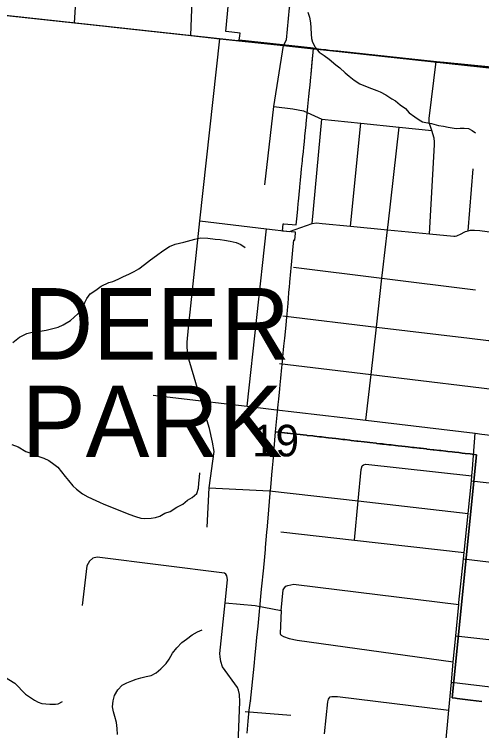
# Model space of a CAD drawing. Extents: x 0 to 34, y 0 to 22.
# Drawn here: x 3.0372 to 3.3464, y 20.0714 to 20.546 of the extents above; entities that cross this region are included whole.
import ezdxf

# ---------------------------------------------------------------- set-up
doc = ezdxf.new("R2010")
doc.units = 0
for name, color, linetype in [('GM_X_City_Street', 7, 'Continuous'), ('GM_X_Corporation', 7, 'Continuous'), ('GM_X_Corporation_Text', 7, 'Continuous'), ('GM_X_County_Road', 7, 'Continuous'), ('GM_X_Minor_River', 7, 'Continuous'), ('GM_X_Section', 7, 'Continuous'), ('GM_X_Section_Text', 7, 'Continuous'), ('GM_X_State_Shield', 7, 'Continuous'), ('GM_X_Township_Road', 7, 'Continuous')]:
    doc.layers.add(name, color=color, linetype=linetype)

msp = doc.modelspace()

# ---------------------------------------------------------------- linework, layer by layer
at = {"layer": 'GM_X_City_Street'}
for p, q in [((3.23425, 20.40753), (3.24074, 20.4765)), ((3.2596, 20.40559), (3.26649, 20.47385)), ((3.3375, 20.40264), (3.34079, 20.44364)), ((3.19116, 20.28639), (3.20396, 20.40397)), ((3.34045, 20.2449), (3.34225, 20.26847)), ((3.16605, 20.23232), (3.20601, 20.23029)), ((3.17658, 20.15616), (3.19649, 20.15443)), ((3.19649, 20.15443), (3.21377, 20.15106)), ((3.32641, 20.10349), (3.382, 20.09707)), ((3.18997, 20.08407), (3.22011, 20.08165))]:
    msp.add_line(p, q, dxfattribs=at)
for points in [[(3.077, 20.54039), (3.08523, 20.66858), (3.08569, 20.67278), (3.09089, 20.72072), (3.09099, 20.72313), (3.09112, 20.72779), (3.09044, 20.73151), (3.08859, 20.73682), (3.08743, 20.73937), (3.05516, 20.78731), (3.0381, 20.81264), (3.03764, 20.81431), (3.03763, 20.81607), (3.04571, 20.88002)], [(3.15395, 20.53201), (3.1561, 20.59005), (3.16447, 20.66486), (3.16537, 20.67292), (3.16593, 20.68012), (3.16645, 20.68561), (3.16565, 20.69133), (3.16289, 20.70203), (3.16283, 20.70678), (3.16277, 20.7121), (3.16881, 20.79224), (3.1697, 20.79772), (3.17622, 20.81539)], [(3.19127, 20.06981), (3.19199, 20.07773), (3.19222, 20.08023), (3.19264, 20.08493), (3.19347, 20.09115), (3.19354, 20.09102), (3.1959, 20.11405), (3.19663, 20.12162), (3.19705, 20.12597), (3.19773, 20.1331), (3.19846, 20.14062), (3.19893, 20.14551), (3.1994, 20.1504), (3.19941, 20.15053), (3.19984, 20.15495), (3.19987, 20.15529), (3.20035, 20.16024), (3.20082, 20.16512), (3.20218, 20.17924), (3.20222, 20.1797), (3.20241, 20.1817), (3.20328, 20.19156), (3.2034, 20.19283), (3.20428, 20.20284), (3.20461, 20.20659), (3.20463, 20.2068), (3.20559, 20.21772), (3.20657, 20.22878), (3.2069, 20.23258), (3.20785, 20.24367), (3.20798, 20.24515), (3.20802, 20.24562), (3.20839, 20.2499), (3.2088, 20.25466), (3.20896, 20.25648), (3.20904, 20.25738), (3.20913, 20.25847), (3.21008, 20.26949), (3.21141, 20.28267), (3.21141, 20.2827), (3.21165, 20.28524), (3.21185, 20.28738), (3.21185, 20.28743), (3.2122, 20.29108), (3.21285, 20.2978), (3.21312, 20.30061), (3.21355, 20.30493), (3.21426, 20.31205), (3.21442, 20.31369), (3.21443, 20.31374), (3.21484, 20.31841), (3.21484, 20.31847), (3.2149, 20.31899), (3.2156, 20.32616), (3.21611, 20.33143), (3.2163, 20.33336), (3.21696, 20.34019), (3.21742, 20.34529), (3.21762, 20.34736), (3.21787, 20.35), (3.21828, 20.35447), (3.21893, 20.36159), (3.21914, 20.36386), (3.21926, 20.36509), (3.21958, 20.36863), (3.22023, 20.37568), (3.22041, 20.37773), (3.22085, 20.38244), (3.22086, 20.38254), (3.22154, 20.38982), (3.22216, 20.39653), (3.22277, 20.39646), (3.22319, 20.40096), (3.22326, 20.40165), (3.21472, 20.40244), (3.21509, 20.40731), (3.21545, 20.40727), (3.22371, 20.40648), (3.22428, 20.41252), (3.22471, 20.41706), (3.22472, 20.41724), (3.22505, 20.42073), (3.22517, 20.42196), (3.22562, 20.42667), (3.22606, 20.43139), (3.2261, 20.43176), (3.22654, 20.4361), (3.22701, 20.44081), (3.22729, 20.44358), (3.22749, 20.44552), (3.22783, 20.44886), (3.22797, 20.45023), (3.22844, 20.45494), (3.22875, 20.45801), (3.22892, 20.45965), (3.2294, 20.46436), (3.2295, 20.46536), (3.22987, 20.46907), (3.23024, 20.47271), (3.23035, 20.47378), (3.23098, 20.48007), (3.231, 20.48029), (3.23148, 20.485), (3.23215, 20.49165), (3.23257, 20.49574), (3.23287, 20.49901), (3.23338, 20.50464), (3.2335, 20.5059), (3.23354, 20.50637), (3.23428, 20.51447), (3.23467, 20.51863), (3.23487, 20.52081), (3.23512, 20.52351), (3.18604, 20.52887), (3.18637, 20.53177), (3.18655, 20.53363), (3.17729, 20.53462), (3.17714, 20.53464), (3.17715, 20.53473), (3.17893, 20.55351)], [(3.16482, 20.20615), (3.16605, 20.23232), (3.16932, 20.25633), (3.16834, 20.26262), (3.1663, 20.2716), (3.16086, 20.28993), (3.15268, 20.31752), (3.15184, 20.32253), (3.15152, 20.32586), (3.15145, 20.32875), (3.15245, 20.3384), (3.1599, 20.40926), (3.17326, 20.52979)], [(3.20304, 20.4331), (3.20886, 20.48496), (3.21519, 20.52535)], [(3.31193, 20.40052), (3.31521, 20.45951), (3.31519, 20.46136), (3.31514, 20.46232), (3.31509, 20.46275), (3.31495, 20.46407), (3.31345, 20.46901), (3.3118, 20.47441), (3.31168, 20.47707), (3.31638, 20.51483)], [(3.20886, 20.48496), (3.22139, 20.48329), (3.22856, 20.48215)], [(3.22856, 20.48215), (3.24074, 20.4765), (3.26649, 20.47385), (3.29189, 20.47123), (3.31345, 20.46901)], [(3.26979, 20.27707), (3.27324, 20.30744), (3.2768, 20.33885), (3.28047, 20.3712), (3.28109, 20.37667), (3.28413, 20.40322), (3.2845, 20.40653), (3.29189, 20.47123)], [(3.1599, 20.40926), (3.20396, 20.40397), (3.21916, 20.40215)], [(3.21916, 20.40215), (3.23425, 20.40753), (3.2371, 20.40786), (3.24088, 20.4074), (3.2596, 20.40559), (3.28413, 20.40322), (3.31193, 20.40052), (3.32799, 20.39897), (3.32888, 20.39907), (3.32996, 20.39934), (3.3309, 20.39967), (3.332, 20.40022), (3.33583, 20.40223), (3.3375, 20.40264), (3.33907, 20.40292), (3.34176, 20.40298), (3.34514, 20.4028), (3.35978, 20.40088), (3.38474, 20.39762), (3.41278, 20.39395), (3.44014, 20.39037), (3.46912, 20.38658), (3.53501, 20.37758), (3.61236, 20.36702)], [(3.22193, 20.37849), (3.28047, 20.3712), (3.34234, 20.36349)], [(3.21485, 20.34622), (3.2768, 20.33885), (3.33849, 20.33151), (3.35106, 20.32986), (3.35171, 20.32977), (3.43371, 20.31898), (3.4345, 20.31887), (3.46224, 20.31533), (3.46673, 20.31475), (3.53222, 20.30638)], [(3.21272, 20.31477), (3.27324, 20.30744), (3.33908, 20.29946), (3.38781, 20.29356), (3.45931, 20.2849), (3.46543, 20.28408), (3.56134, 20.27126)], [(3.12894, 20.29367), (3.16086, 20.28993), (3.19116, 20.28639), (3.20891, 20.28431)], [(3.20891, 20.28431), (3.26979, 20.27707), (3.34225, 20.26847), (3.34646, 20.26797), (3.3843, 20.26347), (3.45642, 20.2549), (3.5397, 20.2421)], [(3.2623, 20.19763), (3.26471, 20.22363), (3.26664, 20.24453), (3.26743, 20.2468)], [(3.26743, 20.2468), (3.26832, 20.24764), (3.26973, 20.2479), (3.33997, 20.24021)], [(3.34225, 19.94214), (3.33466, 19.95941), (3.31719, 20.00137), (3.31834, 20.00367), (3.32081, 20.03458), (3.32185, 20.05486), (3.32241, 20.06086), (3.32467, 20.085), (3.32641, 20.10349), (3.32768, 20.117), (3.32929, 20.13418), (3.33125, 20.15509), (3.33137, 20.15632), (3.33434, 20.18537), (3.33477, 20.18953), (3.33742, 20.21537), (3.33964, 20.23697), (3.33997, 20.24021), (3.34045, 20.2449)], [(3.33964, 20.23697), (3.36691, 20.2338), (3.39666, 20.23033), (3.42457, 20.22708), (3.42515, 20.22699), (3.45327, 20.22238), (3.45746, 20.22178), (3.51862, 20.21287)], [(3.20601, 20.23029), (3.26471, 20.22363), (3.33742, 20.21537)], [(3.21343, 20.2031), (3.2623, 20.19763), (3.33477, 20.18953)], [(3.18353, 20.01798), (3.18633, 20.09056), (3.18608, 20.09531), (3.18557, 20.09836), (3.18487, 20.10009), (3.17498, 20.11364), (3.17393, 20.11727), (3.1733, 20.12024), (3.17312, 20.12261), (3.17658, 20.15616), (3.17815, 20.17144), (3.17812, 20.1728), (3.17782, 20.17407), (3.17702, 20.17506), (3.17618, 20.17567), (3.09207, 20.18647), (3.08921, 20.18578), (3.08688, 20.18376), (3.08509, 20.18058), (3.08215, 20.15428)], [(3.33434, 20.18537), (3.36202, 20.18201), (3.39068, 20.17854), (3.42017, 20.17497), (3.44797, 20.1716), (3.44993, 20.17137), (3.48561, 20.16705), (3.54684, 20.15851), (3.58031, 20.15385), (3.64863, 20.14432), (3.73579, 20.13218)], [(3.21377, 20.15106), (3.21512, 20.16471), (3.2159, 20.166), (3.21689, 20.16706), (3.21812, 20.16755), (3.2201, 20.16805), (3.22206, 20.16846), (3.22372, 20.16836), (3.33125, 20.15509)], [(3.21377, 20.15106), (3.21316, 20.13589), (3.21336, 20.13504), (3.21377, 20.13463), (3.21533, 20.13381), (3.21899, 20.13256), (3.22428, 20.13133), (3.32768, 20.117)], [(3.32929, 20.13418), (3.35721, 20.13107), (3.38483, 20.12799), (3.41535, 20.12459), (3.44269, 20.12154)], [(3.02747, 20.10879), (3.03741, 20.1029), (3.04463, 20.09569), (3.0504, 20.09155), (3.05284, 20.09032), (3.05528, 20.08952), (3.06076, 20.08899), (3.0645, 20.0889), (3.06627, 20.08922), (3.06896, 20.09086)], [(3.2425, 20.06931), (3.24454, 20.09054), (3.24505, 20.09235), (3.24544, 20.09306), (3.2461, 20.09374), (3.24721, 20.09409), (3.24859, 20.09416), (3.25104, 20.09403), (3.32467, 20.085)]]:
    msp.add_lwpolyline(points, dxfattribs=at)
at = {"layer": 'GM_X_Corporation'}
for points in [[(3.34655, 20.09076), (3.34283, 20.09123), (3.33904, 20.09171), (3.33023, 20.09283), (3.32907, 20.09298), (3.32699, 20.09318), (3.34292, 20.25424), (3.34022, 20.25458), (3.33877, 20.25475), (3.33549, 20.25512), (3.33344, 20.25536), (3.33126, 20.25561), (3.32877, 20.25589), (3.32703, 20.25609), (3.32415, 20.25642), (3.32279, 20.25658), (3.31942, 20.25696), (3.31856, 20.25706), (3.31475, 20.2575), (3.31433, 20.25755), (3.3101, 20.25803), (3.31003, 20.25804), (3.30586, 20.25852), (3.30538, 20.25857), (3.30177, 20.25899), (3.30066, 20.25911), (3.29772, 20.25947), (3.29587, 20.25966), (3.29356, 20.25993), (3.29119, 20.2602), (3.28932, 20.26038), (3.28648, 20.26071), (3.28509, 20.26087), (3.28182, 20.26124), (3.28085, 20.26135), (3.27709, 20.26178), (3.27662, 20.26184), (3.27239, 20.26233), (3.27235, 20.26233), (3.27056, 20.26254), (3.26865, 20.26276), (3.26442, 20.26324), (3.26389, 20.2633), (3.26018, 20.26376), (3.25925, 20.26384), (3.25595, 20.26422), (3.25452, 20.26438), (3.25171, 20.2647), (3.24984, 20.26492), (3.24748, 20.26521), (3.24513, 20.26546), (3.24325, 20.26568), (3.24041, 20.266), (3.24037, 20.26601), (3.23901, 20.2662), (3.23574, 20.26654), (3.23478, 20.26665), (3.23102, 20.26708), (3.23054, 20.26714), (3.22842, 20.26738), (3.22633, 20.26762), (3.22207, 20.26811), (3.22161, 20.26816), (3.21812, 20.26856), (3.21808, 20.26857), (3.21781, 20.2686), (3.2141, 20.26903), (3.21213, 20.26925), (3.21008, 20.26949), (3.21141, 20.28267), (3.21141, 20.2827), (3.21165, 20.28524), (3.21185, 20.28738), (3.21185, 20.28743), (3.2122, 20.29108), (3.21285, 20.2978), (3.21312, 20.30061), (3.21355, 20.30493), (3.21426, 20.31205), (3.21442, 20.31369), (3.21484, 20.31841), (3.2149, 20.31899), (3.2156, 20.32616), (3.21611, 20.33143), (3.2163, 20.33336), (3.21696, 20.34019), (3.21742, 20.34529), (3.21762, 20.34736), (3.21787, 20.35), (3.21828, 20.35447), (3.21893, 20.36159), (3.21914, 20.36386), (3.21926, 20.36509), (3.21958, 20.36863), (3.22023, 20.37568), (3.22041, 20.37773), (3.22085, 20.38244), (3.22086, 20.38254), (3.22154, 20.38982), (3.22216, 20.39653), (3.22277, 20.39646), (3.22319, 20.40096), (3.22326, 20.40165), (3.21472, 20.40244), (3.21509, 20.40731), (3.21545, 20.40727), (3.22371, 20.40648), (3.22428, 20.41252), (3.22471, 20.41706), (3.22472, 20.41724), (3.22505, 20.42073), (3.22517, 20.42196), (3.22562, 20.42667), (3.22606, 20.43139), (3.2261, 20.43176), (3.22654, 20.4361), (3.22701, 20.44081), (3.22729, 20.44358), (3.22749, 20.44552), (3.22783, 20.44886), (3.22797, 20.45023), (3.22844, 20.45494), (3.22875, 20.45801), (3.22892, 20.45965), (3.2294, 20.46436), (3.2295, 20.46536), (3.22987, 20.46907), (3.23024, 20.47271), (3.23035, 20.47378), (3.23098, 20.48007), (3.231, 20.48029), (3.23148, 20.485), (3.23215, 20.49165), (3.23257, 20.49574), (3.23287, 20.49901), (3.23338, 20.50464), (3.2335, 20.5059), (3.23354, 20.50637), (3.23467, 20.51863), (3.23487, 20.52081), (3.23512, 20.52351), (3.24021, 20.52295), (3.2433, 20.52261), (3.24581, 20.52234), (3.2512, 20.52175), (3.30016, 20.5166), (3.4228, 20.50337)], [(3.19127, 20.06981), (3.19199, 20.07773), (3.19264, 20.08493), (3.19347, 20.09115), (3.19354, 20.09102), (3.1959, 20.11405), (3.19663, 20.12162), (3.19705, 20.12597), (3.19773, 20.1331), (3.19846, 20.14062), (3.19893, 20.14551), (3.1994, 20.1504), (3.19941, 20.15053), (3.19984, 20.15495), (3.19987, 20.15529), (3.20035, 20.16024), (3.20082, 20.16512), (3.20218, 20.17924), (3.20222, 20.1797), (3.20241, 20.1817), (3.20328, 20.19156), (3.2034, 20.19283), (3.20428, 20.20284), (3.20461, 20.20659), (3.20463, 20.2068), (3.20559, 20.21772), (3.20657, 20.22878), (3.2069, 20.23258), (3.20785, 20.24367), (3.20798, 20.24515), (3.20802, 20.24562), (3.20839, 20.2499), (3.2088, 20.25466), (3.20896, 20.25648), (3.20904, 20.25738), (3.20913, 20.25847), (3.21008, 20.26949), (3.21213, 20.26925), (3.2141, 20.26903), (3.21781, 20.2686), (3.21808, 20.26857), (3.21812, 20.26856), (3.22161, 20.26816), (3.22207, 20.26811), (3.22633, 20.26762), (3.22842, 20.26738), (3.23054, 20.26714), (3.23102, 20.26708), (3.23478, 20.26665), (3.23574, 20.26654), (3.23901, 20.2662), (3.24037, 20.26601), (3.24041, 20.266), (3.24325, 20.26568), (3.24513, 20.26546), (3.24748, 20.26521), (3.24984, 20.26492), (3.25171, 20.2647), (3.25452, 20.26438), (3.25595, 20.26422), (3.25925, 20.26384), (3.26018, 20.26376), (3.26389, 20.2633), (3.26442, 20.26324), (3.26865, 20.26276), (3.27056, 20.26254), (3.27235, 20.26233), (3.27239, 20.26233), (3.27662, 20.26184), (3.27709, 20.26178), (3.28085, 20.26131), (3.28182, 20.26124), (3.28509, 20.26087), (3.28648, 20.26071), (3.28932, 20.26038), (3.29119, 20.2602), (3.29356, 20.25993), (3.29587, 20.25966), (3.29772, 20.25947), (3.30066, 20.25911), (3.30177, 20.25899), (3.30538, 20.25857), (3.30586, 20.25852), (3.31003, 20.25804), (3.3101, 20.25803), (3.31433, 20.25755), (3.31475, 20.2575), (3.31856, 20.25706), (3.31942, 20.25696), (3.32279, 20.25658), (3.32415, 20.25642), (3.32703, 20.25609), (3.32877, 20.25589), (3.33126, 20.25561), (3.33344, 20.25536), (3.33549, 20.25512), (3.33877, 20.25475), (3.34022, 20.25458), (3.34292, 20.25424), (3.32699, 20.09318), (3.32907, 20.09298), (3.33023, 20.09283), (3.33904, 20.09171), (3.34283, 20.09123), (3.34655, 20.09076)]]:
    msp.add_lwpolyline(points, dxfattribs=at)
at = {"layer": 'GM_X_County_Road'}
for points in [[(2.7035, 20.57564), (2.73414, 20.57311), (2.8664, 20.56086), (2.94252, 20.5542), (3.00952, 20.54762), (3.077, 20.54039), (3.09751, 20.53814)], [(3.09751, 20.53814), (3.10315, 20.53752), (3.15395, 20.53201), (3.17326, 20.52979), (3.21519, 20.52535)], [(3.21519, 20.52535), (3.23311, 20.52338), (3.31638, 20.51483), (3.32159, 20.51431)], [(3.32159, 20.51431), (3.35287, 20.51121), (3.36233, 20.51012)]]:
    msp.add_lwpolyline(points, dxfattribs=at)
at = {"layer": 'GM_X_Minor_River'}
for points in [[(3.23143, 20.5475), (3.23245, 20.54422), (3.23325, 20.54039), (3.23349, 20.53696), (3.23371, 20.53277), (3.23378, 20.52991), (3.23445, 20.5276), (3.2364, 20.52391)], [(3.2364, 20.52391), (3.23894, 20.52096), (3.24227, 20.51873), (3.2456, 20.51631), (3.25001, 20.51251), (3.25259, 20.51051), (3.25607, 20.50732), (3.25884, 20.50511), (3.26215, 20.50232), (3.26586, 20.50007), (3.26847, 20.49882), (3.27352, 20.4969), (3.27708, 20.49561), (3.27932, 20.49457), (3.28305, 20.4927), (3.28693, 20.49007), (3.28935, 20.48864), (3.29248, 20.48604), (3.29599, 20.48361), (3.29854, 20.48085), (3.30223, 20.47803), (3.305, 20.47602), (3.30723, 20.47478), (3.3095, 20.47431), (3.31327, 20.47358), (3.31777, 20.47226), (3.32118, 20.47192), (3.32419, 20.47123), (3.32683, 20.47074), (3.32967, 20.47043), (3.33215, 20.47052), (3.33481, 20.4706), (3.33765, 20.47029), (3.34007, 20.46905), (3.34229, 20.46743)], [(3.03624, 20.3287), (3.04055, 20.33213), (3.0454, 20.33459), (3.04885, 20.3354), (3.0519, 20.33565), (3.05821, 20.33672), (3.06627, 20.33866), (3.06937, 20.34024), (3.07424, 20.34327), (3.07916, 20.34763), (3.08175, 20.35056), (3.08382, 20.35504), (3.08507, 20.35765), (3.08728, 20.36078), (3.09118, 20.36328), (3.09452, 20.36599), (3.09973, 20.36825), (3.10242, 20.3689), (3.1059, 20.37046), (3.1094, 20.37241), (3.11287, 20.37378), (3.11656, 20.37572), (3.11948, 20.3775), (3.1232, 20.38019), (3.12731, 20.38344), (3.13123, 20.38632), (3.13553, 20.38937), (3.13982, 20.39224), (3.14349, 20.39379), (3.14943, 20.39507), (3.15654, 20.39705), (3.16056, 20.39783), (3.16511, 20.39765), (3.17003, 20.39706), (3.17344, 20.39673), (3.17628, 20.39642), (3.18005, 20.39569), (3.184, 20.39477), (3.18699, 20.3935), (3.18995, 20.39148)], [(3.03548, 20.26108), (3.03978, 20.25938), (3.04479, 20.25632), (3.05004, 20.25458), (3.05266, 20.25333), (3.05678, 20.25202), (3.05995, 20.25037), (3.06327, 20.24795), (3.06585, 20.24594), (3.0684, 20.24299), (3.07075, 20.23985), (3.07311, 20.23709), (3.07582, 20.23356), (3.07839, 20.23136), (3.08226, 20.22835), (3.08579, 20.2263), (3.09102, 20.22399), (3.09363, 20.22274), (3.09643, 20.22149), (3.10261, 20.21914), (3.11289, 20.21491), (3.11739, 20.21321), (3.12077, 20.21231), (3.12361, 20.212), (3.1278, 20.2122), (3.13048, 20.21266), (3.13355, 20.21348), (3.13686, 20.21544), (3.14032, 20.21662), (3.14462, 20.21949), (3.14868, 20.22141), (3.15183, 20.22413), (3.15494, 20.2259), (3.15789, 20.22862), (3.15898, 20.232), (3.1593, 20.23541), (3.15965, 20.23938), (3.15995, 20.24222)], [(3.10545, 20.06891), (3.10523, 20.07291), (3.10481, 20.07673), (3.10364, 20.08077), (3.10281, 20.08384), (3.10218, 20.08729), (3.10253, 20.09126), (3.10343, 20.09483), (3.10566, 20.09854), (3.10844, 20.10147), (3.11154, 20.10305), (3.11501, 20.10442), (3.11772, 20.10545), (3.12098, 20.10646), (3.12444, 20.10726), (3.1277, 20.10808), (3.131, 20.10984), (3.13414, 20.11237), (3.13769, 20.11583), (3.13952, 20.1188), (3.14176, 20.12269), (3.14476, 20.12637), (3.14812, 20.12984), (3.15106, 20.132), (3.15478, 20.13488), (3.15828, 20.13683), (3.16137, 20.13822)]]:
    msp.add_lwpolyline(points, dxfattribs=at)
at = {"layer": 'GM_X_Section'}
msp.add_lwpolyline([(2.98861, 20.55012), (3.4808, 20.49635), (3.43084, 19.98722), (2.94009, 20.04644)], close=True, dxfattribs=at)
at = {"layer": 'GM_X_State_Shield'}
msp.add_lwpolyline([(3.52038, 20.9), (3.02189, 20.9), (2.98861, 20.55012), (3.4808, 20.49635)], close=True, dxfattribs=at)
at = {"layer": 'GM_X_Township_Road'}
msp.add_lwpolyline([(3.21915, 20.79177), (3.22958, 20.78796), (3.2348, 20.78456), (3.23941, 20.77854), (3.24763, 20.73602), (3.25225, 20.70814), (3.25204, 20.6921), (3.25044, 20.68097), (3.24864, 20.66302), (3.24733, 20.64617), (3.24342, 20.61047), (3.24071, 20.58019), (3.23911, 20.57477), (3.2357, 20.56885), (3.22948, 20.56555), (3.22396, 20.56103), (3.22066, 20.55622), (3.21897, 20.55034), (3.217, 20.52921), (3.21519, 20.52535)], dxfattribs=at)

# ---------------------------------------------------------------- texts
at = {"layer": 'GM_X_Corporation_Text'}
for s, p in [('DEER', (3.04358, 20.3173)), ('PARK', (3.04213, 20.25268))]:
    msp.add_text(s, height=0.047348, rotation=0, dxfattribs=at).set_placement(p)
at = {"layer": 'GM_X_Section_Text'}
msp.add_text('19', height=0.020928, rotation=0, dxfattribs=at).set_placement((3.19442, 20.25314))

doc.saveas('drawing.dxf')
